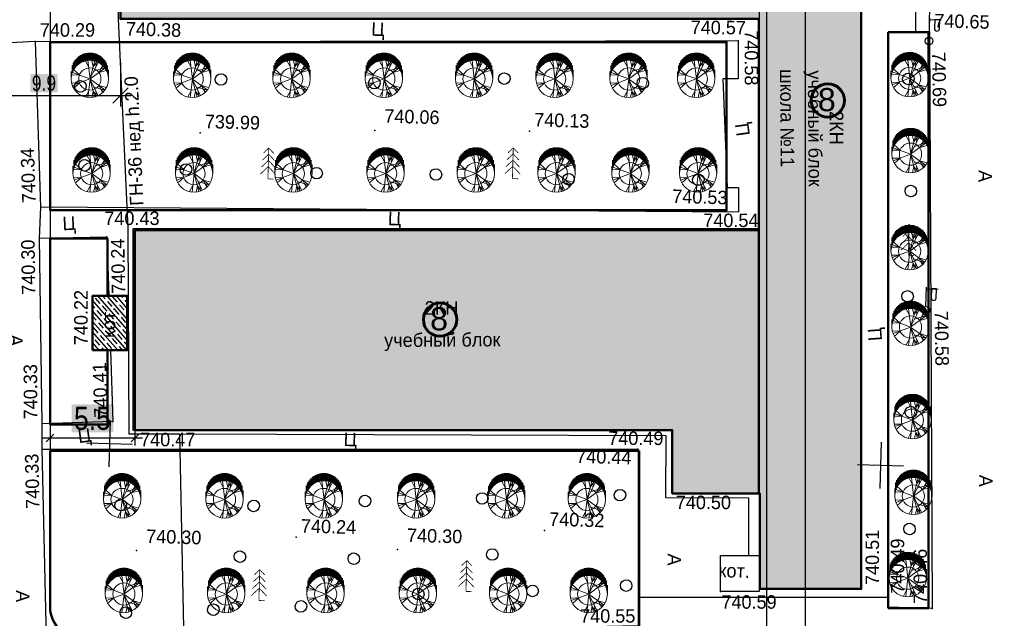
# Model space of a CAD drawing. Header units: millimetres. Extents: x -257011 to 237647566, y 2784933 to 6706507.
# Tile 260 of 451: x 10289037 to 10352864, y 4953214 to 4992031. Entities that reach past the tile are written whole.
import ezdxf

# ---------------------------------------------------------------- set-up
doc = ezdxf.new("R2010")
doc.units = ezdxf.units.MM
doc.header["$LTSCALE"] = 1000
doc.header["$PDMODE"] = 32
doc.header["$PDSIZE"] = 0.3
for name, pattern in [('Д_ТРОТ_ТРУБА', [3, 1.5, -1.5]), ('ДОРОГИ_СТРОЯЩ', [9, 8, -1]), ('Контура низ откосов  Штриховая 0.1-0.5 - - - - - - -', [0.6, 0.1, -0.5])]:
    doc.linetypes.add(name, pattern=pattern)
for name, color, linetype in [('(001) Сетка', 92, 'Continuous'), ('(002) Рамка', 7, 'Continuous'), ('(004) Точки рельефа', 7, 'Continuous'), ('(007) Здания', 7, 'Continuous'), ('(013) Газ', 40, 'ИК_Газопровод -------г--------'), ('(013) Газопровод', 30, 'ИК_Газопровод -------г--------'), ('(022) Возд. Линии', 7, 'Continuous'), ('(025) Дорога', 7, 'Continuous'), ('(035) Откосы', 7, 'Continuous'), ('(038) Деревья', 7, 'Continuous'), ('TREE', 74, 'Continuous')]:
    doc.layers.add(name, color=color, linetype=linetype)
doc.styles.add('ATTR', font='romans.shx', dxfattribs={"width": 0.8, "height": 0.470416})
doc.styles.add('BM-431', font='txt')
doc.styles.add('D-431', font='txt', dxfattribs={"width": 2})
doc.styles.add('P-131', font='txt')
doc.styles.add('Roman', font='romans')
doc.styles.get("Standard").update_dxf_attribs({"font": 'ARIALN.TTF'})
doc.styles.add('WMF-Times New Roman0', font='times.ttf')
doc.styles.add('Фарход', font='ARIALN.TTF')
doc.linetypes.add('KANALIS_K', pattern='A,1,["<",Standard,S=1.8,R=0,X=-0.9,Y=-0.9],3,-1,["К",Standard,S=1.8,R=0,X=-0.9,Y=-0.9],-1,10', length=16)
doc.linetypes.add('ИК_Воздушка ------- --------', pattern='A,9,-0.6,["Z",Standard,S=1.2,R=70,X=0.6,Y=-0.65],-1', length=10.6)
doc.linetypes.add('ИК_Газопровод -------г--------', pattern='A,9,-0.6,["Г",Standard,S=1.2,R=0,X=0,Y=-0.6],-1.2', length=10.8)
doc.linetypes.add('ПОДПОРНАЯ СТЕНКА', pattern='A,2,["V",Standard,S=1.2,R=0,X=0,Y=-1.2],0.2,["V",Standard,S=0.8,R=0,X=0,Y=-0.8],0.25,["V",Standard,S=0.3,R=0,X=0,Y=-0.3],0.25', length=2.7)
doc.dimstyles.new('ISO-25$0', dxfattribs={"dimtxt": 300, "dimasz": 200, "dimexe": 100, "dimexo": 300, "dimgap": 50, "dimtad": 1, "dimdec": 0, "dimtxsty": 'Фарход', "dimblk": 'OBLIQUE', "dimcen": 250, "dimclrd": 256, "dimclrt": 250, "dimadec": 0, "dimazin": 0, "dimtfac": 1, "dimtdec": 0, "dimtmove": 0, "dimatfit": 3, "dimldrblk": 'OBLIQUE', "dimfxl": 0, "dimlwd": -1, "dimarcsym": 0})
doc.dimstyles.new('ISO-25_WS', dxfattribs={"dimscale": 141.414141, "dimtxt": 7, "dimasz": 7, "dimexe": 5, "dimexo": 20, "dimgap": 2, "dimtad": 1, "dimdec": 0, "dimdsep": 46, "dimtxsty": 'Standard', "dimblk": 'OBLIQUE', "dimcen": 2.5, "dimdle": 5, "dimclrd": 5, "dimclre": 5, "dimclrt": 5, "dimadec": 0, "dimazin": 0, "dimtfac": 1, "dimtdec": 0, "dimtmove": 0, "dimatfit": 3, "dimldrblk": 'OBLIQUE', "dimfxl": 0, "dimtolj": 1, "dimtzin": 0, "dimlwd": 30, "dimlwe": 30, "dimarcsym": 0})

# ---------------------------------------------------------------- blocks, each defined once
blk = doc.blocks.new('dhyjfyuk')
at = {"style": 'WMF-Times New Roman0'}
for s, insert, char_height, width, attachment_point in [('\\pi3453.25486;Samarqand viloyati Toyloq tumani "Хоnсhоrbоg\'" МFY dagi 11-son \\P\\pi1816.32378;maktabni rekonstruksiya qilish. (360 o\'quvchi o\'rinli qo\'shimcha bino \\P\\pi27327.21058;qurish).', (4414694, -1193420), 1400, 60812.6, 4), ('\\pi12888.864;{\\fTimes New Roman|b1|i0|c204|p18;\\C0;MCHJ\\P\\pi2815.884;"PARVIZ  PROEKT  SERVIS"\\P\\pi9383.364;Samarqand sh.\\C256; }', (4448452, -1205594), 1200, 29788.7, 1)]:
    blk.add_mtext(s, dxfattribs=dict(at, insert=insert, char_height=char_height, width=width, attachment_point=attachment_point))
blk = doc.blocks.new('f')
at = {"layer": '(022) Возд. Линии'}
for points in [[(0, 0.25), (0, 1.5)], [(0, 1.4), (0.75, 1.4)]]:
    blk.add_lwpolyline(points, dxfattribs=at)
blk.add_lwpolyline([(0.4875, 0.65), (0.4875, 0.65, 0.4142136), (0.65, 0.8125), (0.65, 1.4), (0.325, 1.4), (0.325, 0.8125, 0.4142136)], format="xyb", close=True, dxfattribs=at)
blk.add_circle((0, 0), 0.25, dxfattribs=at)
blk = doc.blocks.new('d')
at = {"layer": '(038) Деревья', "color": 30}
blk.add_ellipse((0, 0), major_axis=(0.265, 0.265), ratio=1, start_param=5.497787, end_param=11.780972, dxfattribs=at)
blk = doc.blocks.new('ell')
at = {"const_width": 0.05}
for points in [[(0, 2), (-0.329, 1.671)], [(0, 0), (0, 2)], [(0, 2), (0.329, 1.671)], [(0, 1.6), (-0.386, 1.214)], [(0, 1.6), (0.386, 1.214)], [(0, 0.8), (-0.5, 0.3)], [(0, 1.2), (-0.443, 0.757)], [(0, 1.2), (0.443, 0.757)], [(0, 0.8), (0.5, 0.3)], [(0, 0), (0.375, 0)]]:
    blk.add_lwpolyline(points, dxfattribs=at)
blk = doc.blocks.new('Setka')
at = {"layer": '(001) Сетка'}
for p, q in [((0, 1.5), (0, -1.5)), ((-1.5, 0), (1.5, 0))]:
    blk.add_line(p, q, dxfattribs=at)
blk = doc.blocks.new('kjvklglhl')
at = {"layer": '(004) Точки рельефа'}
for p in [(392.209, 502.981), (392.192, 502.402), (379.826, 502.068), (334.286, 500.732), (356.431, 495.593), (366.459, 495.832), (345.119, 495.121), (379.382, 492.534), (334.932, 490.013), (381.525, 489.948), (334.896, 488.007), (339.267, 488.21), (392.472, 484.94), (338.449, 484.352), (338.596, 480.828), (339.992, 476.24), (376.228, 476.688), (335.418, 475.977), (341.325, 475.724), (374.046, 475.417), (335.462, 474.337), (376.34, 472.681), (368.16, 469.971), (352.087, 469.079), (341.765, 467.921), (358.665, 468.464), (388.79, 466.813), (379.683, 466.328), (390.575, 465.609), (393.417, 465.63)]:
    blk.add_point(p, dxfattribs=at)
at = {"layer": '(007) Здания'}
for points in [[(380.475, 527.413), (382.185, 466.617), (388.791, 466.802), (387.082, 527.599)], [(338.548, 480.826), (338.449, 484.352), (340.7, 484.415), (340.799, 480.89)], [(379.683, 466.328), (379.617, 468.68), (382.125, 468.75), (382.191, 466.398)]]:
    blk.add_lwpolyline(points, close=True, dxfattribs=at)
for points in [[(376.227, 476.706), (341.325, 475.724), (340.957, 488.799), (381.529, 489.94), (382.011, 472.802)], [(376.227, 476.706), (376.342, 472.642), (382.011, 472.802), (382.011, 472.802)]]:
    blk.add_lwpolyline(points, dxfattribs=at)
at = {"layer": '(013) Газ', "linetype": 'ИК_Воздушка ------- --------', "ltscale": 0.5, "flags": 128}
for points in [[(292.909, 529.889), (292.062, 534.008), (300.797, 535.523), (378.045, 536.01), (380.152, 536.01), (380.512, 520.117), (378.614, 520.082), (373.886, 519.972), (374, 516.282), (339.283, 515.209), (339.606, 502.365), (340.619, 488.79), (341.059, 475.484), (341.059, 475.484), (344.329, 475.58), (345.717, 447.337), (345.717, 447.337)], [(344.329, 475.58), (375.842, 476.344), (375.939, 472.334), (381.325, 472.464), (381.43, 468.731)]]:
    blk.add_lwpolyline(points, dxfattribs=at)
at = {"layer": '(025) Дорога', "linetype": 'Контура низ откосов  Штриховая 0.1-0.5 - - - - - - -'}
for points in [[(392.209, 502.981), (391.887, 516.738)], [(334.286, 500.732), (331.26, 500.509)], [(334.896, 488.007), (334.932, 490.013)], [(335.462, 474.337), (335.418, 475.978)]]:
    blk.add_lwpolyline(points, dxfattribs=at)
at = {"layer": '(025) Дорога', "linetype": 'Д_ТРОТ_ТРУБА', "flags": 128}
for points in [[(393.417, 465.63), (390.565, 465.619), (389.517, 502.905), (392.209, 502.981), (393.417, 465.63)], [(380.155, 490.956), (334.932, 490.013), (334.286, 500.732), (371.231, 501.827), (379.825, 502.082), (379.898, 499.61), (378.901, 499.581)], [(379.382, 492.534), (380.108, 492.556), (380.155, 490.956)], [(339.712, 480.859), (339.992, 476.24), (335.418, 475.977), (334.896, 488.007), (339.267, 488.21), (339.499, 484.382)], [(339.267, 488.21), (339.499, 484.382)], [(374.417, 463.962), (336.083, 462.055), (335.462, 474.337), (374.094, 475.423), (374.417, 463.962)]]:
    blk.add_lwpolyline(points, dxfattribs=at)
at = {"layer": '(035) Откосы', "linetype": 'ПОДПОРНАЯ СТЕНКА', "ltscale": 0.5, "flags": 128}
blk.add_lwpolyline([(378.901, 499.581), (379.382, 492.534)], dxfattribs=at)
at = {"layer": '(001) Сетка'}
for p in [(339.817, 474.81), (389.817, 474.81)]:
    blk.add_blockref('Setka', p, dxfattribs=at)
at = {"layer": '(022) Возд. Линии'}
for p in [(392.192, 502.402), (392.472, 484.94)]:
    blk.add_blockref('f', p, dxfattribs=at)
at = {"layer": '(038) Деревья', "color": 30, "linetype": 'Continuous'}
for p in [(390.913, 499.899), (364.735, 499.189), (373.721, 499.148), (346.379, 498.615), (356.318, 498.656), (337.279, 497.918), (337.697, 492.805), (344.276, 492.716), (352.744, 492.716), (360.478, 492.849), (369.079, 492.783), (377.495, 492.979), (391.282, 492.642), (391.263, 485.806), (391.682, 478.312), (372.991, 472.401), (356.479, 471.554), (364.07, 471.935), (340.653, 470.848), (349.273, 471.036), (391.814, 470.734), (364.823, 468.322), (348.473, 467.72), (355.857, 467.795), (373.557, 466.549), (360.099, 465.626), (367.5, 466.033), (352.521, 464.605), (341.184, 463.885), (346.845, 464.238)]:
    blk.add_blockref('d', p, dxfattribs=at)
at = {"layer": '(038) Деревья', "linetype": 'Continuous'}
for p in [(365.443, 492.719), (349.601, 492.256), (391.238, 488.48), (363.184, 465.878), (349.783, 464.913)]:
    blk.add_blockref('ell', p, dxfattribs=at)
at = {"layer": '(004) Точки рельефа', "style": 'D-431'}
for s, p in [('740.65', (392.497, 503.296)), ('740.38', (340.128, 501.299)), ('740.06', (357.031, 496.113)), ('740.13', (366.747, 496.147)), ('739.99', (345.407, 495.436)), ('740.53', (375.834, 491.439)), ('740.44', (370.086, 474.413)), ('740.32', (368.447, 470.286)), ('740.24', (352.375, 469.394)), ('740.30', (359.265, 468.984)), ('740.30', (342.365, 468.441))]:
    blk.add_text(s, height=0.875, dxfattribs=at).set_placement(p)
for s, rotation, p in [('740.57', 1.29298, (376.73, 502.413)), ('740.58', 271.61068, (380.225, 502.76)), ('740.29', 1.69784, (334.564, 501.055)), ('740.69', 272.73669, (392.393, 501.692)), ('740.34', 93.44983, (334.601, 490.281)), ('740.54', 1.69941, (377.9, 489.922)), ('740.43', 1.61068, (339.083, 488.97)), ('740.30', 92.48319, (334.746, 484.329)), ('740.24', 92.65631, (340.569, 484.559)), ('740.22', 91.61068, (338.223, 481.152)), ('740.58', 272.52268, (393.038, 484.916)), ('740.41', 93.46556, (339.66, 476.508)), ('740.33', 91.79565, (335.094, 476.255)), ('740.49', 1.37809, (372.136, 475.639)), ('740.47', 1.61068, (341.806, 474.692)), ('740.33', 92.89042, (335.406, 470.463)), ('740.50', 1.61068, (376.631, 471.594)), ('740.51', 91.61068, (389.938, 467.05)), ('740.49', 91.72353, (391.596, 466.531)), ('740.46', 91.85225, (393.093, 465.907)), ('740.59', 1.61068, (379.769, 465.223)), ('740.55', 1.61068, (370.64, 464.061))]:
    blk.add_text(s, height=0.875, rotation=rotation, dxfattribs=at).set_placement(p)
at = {"layer": '(007) Здания', "color": 0}
for s, rotation, style, p in [('школа №11', 272, 'BM-431', (382.587, 500.304)), ('учебный блок', 272, 'BM-431', (384.386, 500.272)), ('2КН', 271.61068, 'P-131', (385.883, 497.681)), ('2КН', 1.61068, 'P-131', (360.003, 483.735)), ('учебный блок', 2, 'BM-431', (357.44, 481.568))]:
    blk.add_text(s, height=0.88, rotation=rotation, dxfattribs=dict(at, style=style)).set_placement(p)
at = {"layer": '(007) Здания', "color": 0, "linetype": 'Continuous', "style": 'BM-431'}
blk.add_text('кот.', height=0.88, rotation=91.61068, dxfattribs=at).set_placement((340.002, 481.663))
blk.add_text('кот.', height=0.88, dxfattribs=at).set_placement((379.512, 467.266))
at = {"layer": '(013) Газопровод', "color": 0, "linetype": 'Continuous', "style": 'BM-431'}
blk.add_text('ГН-36 нед h.2.0', height=0.875, rotation=94.21024, dxfattribs=at).set_placement((341.589, 490.311))
at = {"layer": '(025) Дорога', "linetype": 'ДОРОГИ_СТРОЯЩ', "style": 'BM-431'}
for p in [(356.026, 501.725), (357.449, 489.478), (354.983, 475.08)]:
    blk.add_text('Ц', height=0.875, dxfattribs=at).set_placement(p)
for s, rotation, p in [('Ц', 99.38237, (380.758, 495.972)), ('A', 270, (395.645, 494.123)), ('Ц', 4.47891, (336.401, 488.548)), ('Ц', 95.59058, (389.69, 482.899)), ('A', 270, (333.13, 481.714)), ('Ц', 9.38237, (337.827, 474.781)), ('A', 270, (396.232, 474.378)), ('A', 270, (376.196, 468.706)), ('A', 270, (334.037, 465.143))]:
    blk.add_text(s, height=0.875, rotation=rotation, dxfattribs=at).set_placement(p)
blk = doc.blocks.new('dhdyfh')
at = {"layer": 'TREE', "color": 92, "lineweight": 20}
for p, q in [((10253975, 5666109), (10253975, 5666601)), ((10254035, 5666629), (10254035, 5666140)), ((10254096, 5666652), (10254096, 5666163)), ((10254156, 5666184), (10254156, 5666675)), ((10254217, 5666691), (10254217, 5666204)), ((10254277, 5666217), (10254277, 5666705)), ((10254338, 5666714), (10254338, 5666227)), ((10254398, 5666235), (10254398, 5666724)), ((10254459, 5666724), (10254459, 5666238)), ((10254519, 5666243), (10254519, 5666724)), ((10254580, 5666724), (10254580, 5666240)), ((10254640, 5666233), (10254640, 5666724)), ((10254701, 5666717), (10254701, 5666227)), ((10254761, 5666215), (10254761, 5666706)), ((10254822, 5666693), (10254822, 5666199)), ((10254882, 5666186), (10254882, 5666674)), ((10254943, 5666652), (10254943, 5666166)), ((10255003, 5666140), (10255003, 5666629)), ((10255064, 5666601), (10255064, 5666114)), ((10253430, 5665555), (10253430, 5666052)), ((10253491, 5665666), (10253491, 5666158)), ((10253551, 5665761), (10253551, 5666240)), ((10253612, 5665831), (10253612, 5666323)), ((10253672, 5665895), (10253672, 5666384)), ((10253733, 5665949), (10253733, 5666439)), ((10253793, 5665998), (10253793, 5666487)), ((10253854, 5666529), (10253854, 5666039)), ((10253914, 5666083), (10253914, 5666567)), ((10254443, 5665800), (10254236, 5666193)), ((10254532, 5665031), (10254393, 5666223)), ((10254522, 5665028), (10254837, 5666198)), ((10254522, 5665031), (10255054, 5666100)), ((10254739, 5665821), (10254650, 5666236)), ((10254739, 5665828), (10254966, 5666152)), ((10254897, 5665793), (10254946, 5666154)), ((10255125, 5666081), (10255125, 5666565)), ((10255185, 5666529), (10255185, 5666042)), ((10255246, 5665998), (10255246, 5666487)), ((10255306, 5666441), (10255306, 5665949)), ((10255367, 5665893), (10255367, 5666384)), ((10255427, 5666323), (10255427, 5665828)), ((10255488, 5665756), (10255488, 5666256)), ((10255548, 5666158), (10255548, 5665664)), ((10255609, 5665574), (10255609, 5666055)), ((10253309, 5665030), (10253309, 5665514)), ((10253370, 5665419), (10253370, 5665908)), ((10254519, 5665030), (10253387, 5665451)), ((10253851, 5665290), (10253466, 5665636)), ((10254522, 5665028), (10255488, 5665736)), ((10254778, 5665531), (10255478, 5665762)), ((10255123, 5665467), (10255340, 5665898)), ((10255133, 5665459), (10255577, 5665590)), ((10255212, 5665677), (10255390, 5665854)), ((10255669, 5665911), (10255669, 5665409)), ((10255730, 5665030), (10255730, 5665615)), ((10253851, 5665282), (10253348, 5665297))]:
    blk.add_line(p, q, dxfattribs=at)
at = {"layer": 'TREE', "color": 30, "lineweight": 20, "true_color": 0xf8991e}
for p, q in [((10253851, 5664777), (10253348, 5664762)), ((10254519, 5665030), (10253387, 5664608)), ((10253851, 5664769), (10253466, 5664423)), ((10254532, 5665028), (10254393, 5663836)), ((10254522, 5665031), (10254837, 5663861)), ((10254522, 5665031), (10255488, 5664323)), ((10254522, 5665028), (10255054, 5663959)), ((10254443, 5664259), (10254236, 5663866)), ((10254739, 5664238), (10254650, 5663823)), ((10254739, 5664231), (10254966, 5663908)), ((10254778, 5664528), (10255478, 5664297)), ((10254897, 5664266), (10254946, 5663905)), ((10255123, 5664592), (10255340, 5664161)), ((10255133, 5664600), (10255577, 5664469)), ((10255212, 5664382), (10255390, 5664205))]:
    blk.add_line(p, q, dxfattribs=at)
blk.add_circle((10254519, 5665030), 1210, dxfattribs=at)
at = {"layer": 'TREE', "color": 92, "lineweight": 20}
blk.add_circle((10254519, 5665030), 720, dxfattribs=at)
at = {"layer": 'TREE', "color": 30, "lineweight": 20, "true_color": 0xf8991e, "style": 'ATTR', "width": 0.8, "flags": 9}
for p in [(10254522, 5665031), (10254522, 5665028)]:
    blk.add_attdef('ESTCODE', p, '', height=14.1, rotation=90, dxfattribs=at)
blk = doc.blocks.new('_Oblique')
at = {"color": 0, "linetype": 'ByBlock', "lineweight": -2}
blk.add_line((-0.5, -0.5), (0.5, 0.5), dxfattribs=at)
blk = doc.blocks.new('*D1941')
at = {"color": 5, "linetype": 'KANALIS_K', "lineweight": -2, "ltscale": 1000, "transparency": 16777216}
for p, q in [((10291003, 4975008), (10291003, 4964410)), ((10296503, 4974662), (10296503, 4964410))]:
    blk.add_line(p, q, dxfattribs=at)
at = {"color": 5, "linetype": 'KANALIS_K', "ltscale": 1000, "transparency": 16777216}
blk.add_line((10290503, 4964910), (10297003, 4964910), dxfattribs=at)
at = {"layer": 'Defpoints', "color": 0, "linetype": 'KANALIS_K', "lineweight": 50, "ltscale": 1000, "transparency": 16777216}
for p in [(10291003, 4975058), (10296503, 4974712), (10296503, 4964910)]:
    blk.add_point(p, dxfattribs=at)
at = {"color": 5, "linetype": 'KANALIS_K', "ltscale": 1000, "transparency": 16777216, "xscale": 500, "yscale": 500, "zscale": 500, "rotation": 180}
blk.add_blockref('_Oblique', (10291003, 4964910), dxfattribs=at)
at = {"color": 5, "linetype": 'KANALIS_K', "ltscale": 1000, "transparency": 16777216, "xscale": 500, "yscale": 500, "zscale": 500}
blk.add_blockref('_Oblique', (10296503, 4964910), dxfattribs=at)
at = {"color": 5, "linetype": 'KANALIS_K', "ltscale": 1000, "transparency": 16777216, "insert": (10293753, 4966172), "char_height": 1500, "attachment_point": 5, "style": 'Фарход', "bg_fill": 1, "box_fill_scale": 1.1, "bg_fill_color": 255, "bg_fill_transparency": 0}
blk.add_mtext('5.5', dxfattribs=at)
blk = doc.blocks.new('*D1944')
at = {"color": 5, "lineweight": 30, "ltscale": 1000, "transparency": 16777216}
for p, q in [((10285653, 5000797), (10285653, 4986411)), ((10295566, 4989255), (10295566, 4986411)), ((10284945, 4987118), (10296273, 4987118))]:
    blk.add_line(p, q, dxfattribs=at)
at = {"layer": 'Defpoints', "color": 0, "lineweight": 50, "ltscale": 1000, "transparency": 16777216}
for p in [(10285653, 5003625), (10295566, 4992084), (10295566, 4987118)]:
    blk.add_point(p, dxfattribs=at)
at = {"color": 5, "lineweight": 30, "ltscale": 1000, "transparency": 16777216, "xscale": 989.89898989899, "yscale": 989.89898989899, "zscale": 989.89898989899, "rotation": 180}
blk.add_blockref('_Oblique', (10285653, 4987118), dxfattribs=at)
at = {"color": 5, "lineweight": 30, "ltscale": 1000, "transparency": 16777216, "xscale": 989.89898989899, "yscale": 989.89898989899, "zscale": 989.89898989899}
blk.add_blockref('_Oblique', (10295566, 4987118), dxfattribs=at)
at = {"color": 5, "lineweight": 50, "ltscale": 1000, "transparency": 16777216, "insert": (10290609, 4987907), "char_height": 989.9, "attachment_point": 5, "bg_fill": 1, "box_fill_scale": 1.1, "bg_fill_color": 255, "bg_fill_transparency": 0}
blk.add_mtext('\\A1;9.9', dxfattribs=at)

msp = doc.modelspace()

# ---------------------------------------------------------------- hatches: boundary and pattern name
at = {"linetype": 'KANALIS_K', "ltscale": 1000}
h = msp.add_hatch(dxfattribs=at)
h.set_pattern_fill('JIS_STN_1E', color=252, scale=550, angle=266, style=0)
h.set_pattern_definition([(311, (0, -697984.5), (415.09027, 360.832466), []), (311, (-27.05, -698371.3), (415.09027, 360.832466), [550, -275])])
h.paths.add_polyline_path([(10295566.291, 5004881.736), (10330406.656, 5004881.736), (10330406.656, 5008511.77), (10336964.246, 5008511.77), (10336964.246, 5015981.803), (10343588.191, 5015981.803), (10343595.48, 5001373.74), (10347134.396, 5001373.74), (10347134.396, 4994771.726), (10343588.191, 4994771.726), (10343588.191, 4955123.119), (10337006.799, 4955123.119), (10337006.799, 4961312.603), (10331341.596, 4961312.603), (10331341.596, 4965414.898), (10296502.532, 4965414.898), (10296502.532, 4978385.712), (10336961.338, 4978385.712), (10336961.338, 4992083.521), (10295566.291, 4992083.521)])
at = {"lineweight": 50}
h = msp.add_hatch(color=1, dxfattribs=at)
h.set_gradient(color1=(255, 255, 255), one_color=1, tint=1)
h.paths.add_polyline_path([(10340338.773, 4986793.062, 1), (10342500.119, 4986793.062, 1)])
at = {"linetype": 'KANALIS_K', "ltscale": 1000}
h = msp.add_hatch(dxfattribs=at)
h.set_pattern_fill('JIS_STN_1E', color=252, scale=450, angle=266, style=0)
h.set_pattern_definition([(311, (0, -697984.5), (339.619311, 295.226563), []), (311, (-22.13, -698301), (339.619311, 295.226563), [450, -225])])
h.paths.add_polyline_path([(10293759.32, 4970591.826), (10296010.729, 4970591.826), (10296010.729, 4974118.749), (10293759.32, 4974118.749)])
at = {"lineweight": 50}
h = msp.add_hatch(color=1, dxfattribs=at)
h.set_gradient(color1=(255, 255, 255), one_color=1, tint=1)
h.paths.add_polyline_path([(10315204.303, 4972583.229, 1), (10317365.649, 4972583.229, 1)])

# ---------------------------------------------------------------- linework, layer by layer
at = {"layer": '(002) Рамка', "color": 0, "lineweight": 60, "ltscale": 1000}
for centre in [(10341419.446, 4986793.062), (10316284.976, 4972583.229)]:
    msp.add_circle(centre, 1080.673, dxfattribs=at)
at = {"lineweight": 50, "ltscale": 1000}
msp.add_line((10336961.338, 4978385.712), (10336961.338, 4961312.603), dxfattribs=at)
at = {"lineweight": 30, "ltscale": 1000}
msp.add_lwpolyline([(10329186.014, 4952667.687), (10329186.014, 4954580.269), (10345328.474, 4954580.269), (10345328.474, 4953863.687), (10347954.841, 4953863.687), (10347954.841, 4991213.933), (10347139.448, 4991229.204), (10347165.137, 5004991.152), (10348005.201, 5004991.152), (10348005.201, 5017349.723), (10293817.543, 5017349.723), (10292403.067, 5017350.523)], dxfattribs=at)
at = {"lineweight": 50, "ltscale": 1000}
for points in [[(10295566.291, 5004881.736), (10330406.656, 5004881.736), (10330406.656, 5008511.77), (10336964.246, 5008511.77), (10336964.246, 5015981.803), (10343588.191, 5015981.803), (10343588.191, 4955123.119), (10337006.799, 4955123.119), (10337006.799, 4961312.603), (10331341.596, 4961312.603), (10331341.596, 4965414.898), (10296502.532, 4965414.898), (10296502.532, 4978385.712), (10336961.338, 4978385.712), (10336961.338, 4992083.521), (10295566.291, 4992083.521), (10295566.291, 5004881.736)], [(10294739.647, 4974118.749), (10294739.647, 4977838.433), (10291002.532, 4977838.433), (10291002.532, 4965788.895), (10294739.647, 4965788.895), (10294739.647, 4970591.826)]]:
    msp.add_lwpolyline(points, dxfattribs=at)
at = {"lineweight": 30, "ltscale": 1000}
msp.add_lwpolyline([(10286502.532, 4944626.217), (10286502.532, 4993475.257), (10291002.532, 4993475.257), (10291002.532, 4953923.097, 0.422533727), (10293223.125, 4951891.429)], format="xyb", dxfattribs=at)
at = {"lineweight": 50, "ltscale": 1000}
for points in [[(10345336.459, 4953863.687), (10347954.841, 4953863.687), (10347954.841, 4991213.933), (10345336.459, 4991213.933)], [(10291002.532, 4990576.836), (10334860.708, 4990576.836), (10334860.708, 4979670.847), (10291002.532, 4979670.847)], [(10293759.32, 4970591.826), (10296010.729, 4970591.826), (10296010.729, 4974118.749), (10293759.32, 4974118.749)]]:
    msp.add_lwpolyline(points, close=True, dxfattribs=at)
msp.add_lwpolyline([(10329186.014, 4964064.763), (10291002.532, 4964064.763), (10291002.532, 4953923.097, 0.422533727), (10293223.125, 4951891.429), (10329186.014, 4952667.687)], format="xyb", close=True, dxfattribs=at)
at = {"layer": 'Defpoints', "color": 4}
msp.add_lwpolyline([(10191472.083, 5059727.057), (10191472.083, 4849727.057), (10339972.083, 4849727.057), (10339972.083, 5059727.057)], close=True, dxfattribs=at)
at = {"layer": 'Defpoints', "color": 6}
msp.add_lwpolyline([(10337441.78, 5059727.057), (10337441.78, 4849727.057), (10485941.78, 4849727.057), (10485941.78, 5059727.057)], close=True, dxfattribs=at)

# ---------------------------------------------------------------- block references
at = {"layer": '(002) Рамка', "lineweight": 50}
msp.add_blockref('dhyjfyuk', (5014770.138, 6183516.362), dxfattribs=at)
at = {"lineweight": 5, "xscale": 999.9999999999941, "yscale": 999.9999999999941, "zscale": 999.9999999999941, "rotation": 358.3893224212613}
msp.add_blockref('kjvklglhl', (9941829.75, 4499471.197), dxfattribs=at)
at = {"lineweight": 50}
for p in [(39065.732, -676844.162), (45701.999, -676844.162), (52142.263, -676844.162), (58124.087, -676844.162), (63970.906, -676844.162), (69195.732, -676844.162), (73988.753, -676844.162), (78374.728, -676844.162), (92207.461, -676801.548), (92267.172, -681720.65), (39182.155, -682981.226), (45818.422, -682981.226), (52258.686, -682981.226), (58240.51, -682981.226), (64087.329, -682981.226), (69312.155, -682981.226), (74105.176, -682981.226), (78491.151, -682981.226), (92207.461, -688008.448), (92267.172, -692927.55), (92390.683, -698966.004), (41156.398, -704108.139), (47792.665, -704108.139), (54232.928, -704108.139), (60214.753, -704108.139), (66061.571, -704108.139), (71286.398, -704108.139), (92450.394, -703885.106), (92085.71, -709215.218), (41272.821, -710245.203), (47909.088, -710245.203), (54349.351, -710245.203), (60331.176, -710245.203), (66177.995, -710245.203), (71402.821, -710245.203)]:
    msp.add_blockref('dhdyfh', p, dxfattribs=at)

# ---------------------------------------------------------------- texts
at = {"color": 250, "char_height": 1500, "width": 156685.73039, "attachment_point": 6, "style": 'Roman'}
for insert in [(10341939.35, 4986836.393, 0), (10316804.88, 4972626.56, 0)]:
    msp.add_mtext('\\pt64500;{\\fArial|b0|i0|c0|p34;8}', dxfattribs=dict(at, insert=insert))
at = {"insert": (9196732.232, 4979046.798), "char_height": 1484.641859, "width": 79822.57247, "attachment_point": 4, "style": 'Roman'}
msp.add_mtext('\\pi18148.64809,t23754.26974,93492.78231;{\\fArial|b0|i0|c0|p34;2.^I \\fArial|b0|i0|c204|p34;Qurilish belgilangan "A" nuqtasidan amalga oshiriladi.}', dxfattribs=at)

# ---------------------------------------------------------------- dimensions: what is measured, and where the dimension line sits
at = {"lineweight": 50, "ltscale": 1000}
dim = msp.add_linear_dim(base=(10295566.291, 4987118.27), p1=(10285652.532, 5003625.257), p2=(10295566.291, 4992083.521), text='9.9', dimstyle='ISO-25_WS', override={"dimtmove": 1, "dimtfill": 2, "dimtfillclr": 255}, dxfattribs=at)
dim.commit()
dim.dimension.update_dxf_attribs({"geometry": '*D1944', "text_midpoint": (10290609.412, 4987906.514)})
at = {"linetype": 'KANALIS_K', "ltscale": 1000}
dim = msp.add_linear_dim(base=(10296502.532, 4964909.685), p1=(10291002.532, 4975058.15), p2=(10296502.532, 4974711.818), text='5.5', dimstyle='ISO-25$0', override={"dimtxt": 1500, "dimasz": 500, "dimexe": 500, "dimexo": 50, "dimgap": 500, "dimdle": 500, "dimclrd": 5, "dimclre": 5, "dimclrt": 5, "dimtmove": 1, "dimtfill": 2, "dimtfillclr": 255}, dxfattribs=at)
dim.commit()
dim.dimension.update_dxf_attribs({"geometry": '*D1941', "text_midpoint": (10293752.532, 4966172.475)})

doc.saveas('drawing.dxf')
